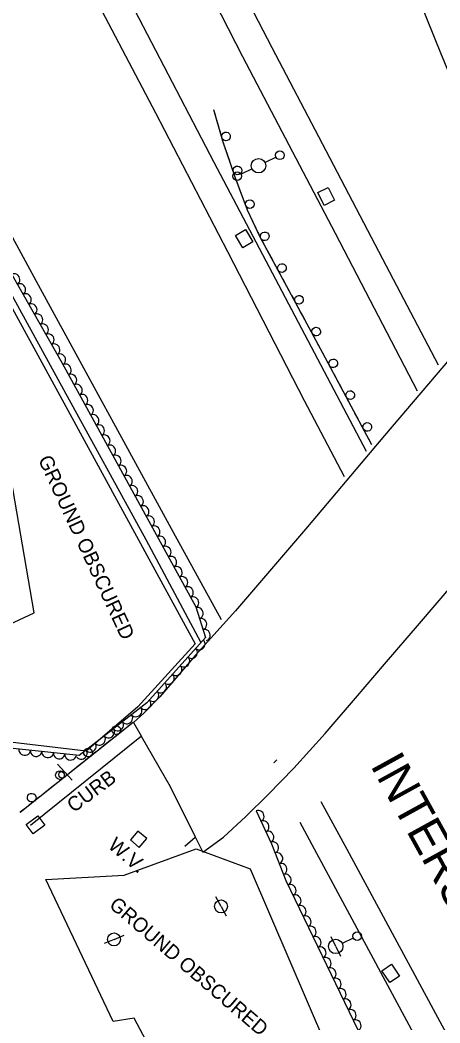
# Model space of a CAD drawing. Extents: x 1722896 to 1754269, y 648279 to 666297.
# Drawn here: x 1726531.3 to 1726676.8, y 656176.2 to 656523.7 of the extents above; entities that cross this region are included whole.
import ezdxf

# ---------------------------------------------------------------- set-up
doc = ezdxf.new("R2010")
doc.units = 0
for name, color, linetype in [('DESIGN - CENTERLINE - Proposed', 7, 'Continuous'), ('DESIGN - CONTOURS - Intermediate with optional Text', 7, 'Continuous'), ('DESIGN - PUBLIC HEARING - Shapes', 7, 'Continuous'), ('DESIGN - SCRATCH - User 1', 7, 'Continuous'), ('DESIGN - SHEET - Linework', 7, 'Continuous'), ('SURVEY - CENTERLINE - Preliminary', 7, 'Continuous'), ('SURVEY - CENTERLINE - Preliminary Text', 7, 'Continuous'), ('SURVEY - DRAINAGE - Natural Features', 7, 'Continuous'), ('SURVEY - DTM - Breaklines', 7, 'Continuous'), ('SURVEY - VEGETATION - Features with Text', 7, 'Continuous')]:
    doc.layers.add(name, color=color, linetype=linetype)

msp = doc.modelspace()

# ---------------------------------------------------------------- linework, layer by layer
at = {"layer": 'DESIGN - CENTERLINE - Proposed'}
for points in [[(1726759.06, 656417.96), (1726748.25, 656445.84), (1726736.09, 656472.32), (1726713.11, 656445.21), (1726685.45, 656412.47), (1726657.63, 656379.77), (1726630.93, 656348.12), (1726605.95, 656318.96), (1726592.17, 656303.59), (1726579.74, 656289.18), (1726574.25, 656283.56), (1726570.61, 656280.27), (1726573.24, 656275.69)], [(1726592.03, 656240.61), (1726594.66, 656235.32), (1726601.78, 656240.58), (1726609.54, 656247.73), (1726617.27, 656255.31), (1726626.14, 656264.48), (1726637.07, 656276.49), (1726647.53, 656288.69), (1726657.61, 656300.45), (1726669.69, 656314.56), (1726687.45, 656335.32), (1726708.15, 656359.67), (1726737.2, 656393.94), (1726751.36, 656410.49), (1726755.84, 656415.9), (1726759.12, 656417.61)], [(1726573.31, 656275.57), (1726583.35, 656258.07), (1726592.03, 656240.61)]]:
    msp.add_lwpolyline(points, dxfattribs=at)
at = {"layer": 'DESIGN - CONTOURS - Intermediate with optional Text'}
msp.add_line((1726572.41, 656239.83), (1726572.41, 656239.83), dxfattribs=at)
msp.add_lwpolyline([(1726572.19, 656242.65), (1726569.59, 656239.61), (1726572.63, 656237.01), (1726575.23, 656240.05), (1726572.19, 656242.65)], dxfattribs=at)
at = {"layer": 'DESIGN - PUBLIC HEARING - Shapes'}
msp.add_line((1726544.34, 656265.81), (1726549.44, 656260.32), dxfattribs=at)
msp.add_circle((1726546.01, 656262.21), 1.25, dxfattribs=at)
at = {"layer": 'DESIGN - SCRATCH - User 1'}
for points in [[(1726653.27, 656376.51), (1726635.44, 656409.82), (1726614.56, 656448.47), (1726610.16, 656457.83), (1726605.88, 656469.24), (1726601.61, 656481.7), (1726598.49, 656492.64)], [(1726599.53, 656489), (1726598.88, 656491.26)], [(1726600.17, 656486.74), (1726599.53, 656489)], [(1726601.92, 656480.79), (1726601.61, 656481.7), (1726600.61, 656485.2)], [(1726603.2, 656477.06), (1726602.44, 656479.28)], [(1726603.97, 656474.83), (1726603.2, 656477.06)], [(1726605.98, 656468.97), (1726605.88, 656469.24), (1726604.48, 656473.32)], [(1726607.37, 656465.27), (1726606.54, 656467.47)], [(1726608.19, 656463.07), (1726607.37, 656465.27)], [(1726610.42, 656457.29), (1726610.16, 656457.83), (1726608.76, 656461.57)], [(1726612.1, 656453.71), (1726611.1, 656455.84)], [(1726613.1, 656451.58), (1726612.1, 656453.71)], [(1726615.87, 656446.04), (1726614.56, 656448.47), (1726613.78, 656450.14)], [(1726617.75, 656442.57), (1726616.63, 656444.64)], [(1726618.87, 656440.5), (1726617.75, 656442.57)], [(1726621.81, 656435.05), (1726619.63, 656439.09)], [(1726623.69, 656431.57), (1726622.57, 656433.64)], [(1726624.81, 656429.5), (1726623.69, 656431.57)], [(1726627.75, 656424.05), (1726625.57, 656428.09)], [(1726629.63, 656420.57), (1726628.51, 656422.64)], [(1726630.75, 656418.5), (1726629.63, 656420.57)], [(1726633.69, 656413.05), (1726631.51, 656417.1)], [(1726635.57, 656409.57), (1726635.44, 656409.82), (1726634.45, 656411.64)], [(1726636.68, 656407.5), (1726635.57, 656409.57)], [(1726639.6, 656402.04), (1726637.43, 656406.09)], [(1726641.47, 656398.55), (1726640.36, 656400.62)], [(1726642.58, 656396.48), (1726641.47, 656398.55)], [(1726645.51, 656391.02), (1726643.33, 656395.07)], [(1726647.37, 656387.53), (1726646.26, 656389.6)], [(1726648.48, 656385.46), (1726647.37, 656387.53)], [(1726651.41, 656379.99), (1726649.23, 656384.05)], [(1726653.27, 656376.51), (1726652.16, 656378.58)], [(1726570.48, 656280.33), (1726531.33, 656249.11)], [(1726570.48, 656280.33), (1726568.64, 656278.86)], [(1726567.39, 656277.86), (1726563.8, 656275)], [(1726562.54, 656274), (1726560.71, 656272.54)], [(1726557.62, 656270.07), (1726554.02, 656267.2)], [(1726560.71, 656272.54), (1726558.87, 656271.07)], [(1726550.93, 656264.74), (1726549.1, 656263.28)], [(1726552.77, 656266.21), (1726550.93, 656264.74)], [(1726547.85, 656262.28), (1726544.25, 656259.41)], [(1726541.16, 656256.95), (1726539.32, 656255.48)], [(1726543, 656258.41), (1726541.16, 656256.95)], [(1726538.07, 656254.49), (1726534.48, 656251.62)], [(1726531.39, 656249.16), (1726531.33, 656249.11)], [(1726533.23, 656250.62), (1726531.39, 656249.16)]]:
    msp.add_lwpolyline(points, dxfattribs=at)
for centre, start, end in [((1726602.69, 656483.38), 309.1999, 309.1901), ((1726606.66, 656471.61), 312.1728, 312.163), ((1726610.98, 656459.93), 313.8135, 313.8037), ((1726616.11, 656448.76), 321.6347, 321.6249), ((1726622.05, 656437.76), 321.6347, 321.6249), ((1726627.99, 656426.76), 321.6347, 321.6249), ((1726633.93, 656415.76), 321.6347, 321.6249), ((1726639.85, 656404.75), 321.4266, 321.4168), ((1726645.75, 656393.73), 321.4266, 321.4168), ((1726651.65, 656382.71), 321.4266, 321.4168), ((1726564.68, 656277.62), 61.8282, 61.8183), ((1726554.9, 656269.83), 61.8282, 61.8183), ((1726545.13, 656262.03), 61.8282, 61.8183), ((1726535.36, 656254.24), 61.8282, 61.8183)]:
    msp.add_arc(centre, 1.5, start, end, dxfattribs=at)
at = {"layer": 'SURVEY - CENTERLINE - Preliminary'}
for points in [[(1726501.58, 656473.16), (1726545.14, 656393.6), (1726591.97, 656307.55), (1726572.18, 656285.66), (1726554.21, 656270.34), (1726519.94, 656274.39)], [(1726506.45, 656304.46), (1726536.19, 656318.24), (1726526.9, 656372.75)], [(1726540.26, 656225.92), (1726567.44, 656227.43), (1726592.38, 656236.54), (1726611.02, 656229.58), (1726637.46, 656167.95)], [(1726608.32, 656107.24), (1726570.92, 656177.84), (1726563.56, 656176.71), (1726540.26, 656225.92)]]:
    msp.add_lwpolyline(points, dxfattribs=at)
at = {"layer": 'SURVEY - CENTERLINE - Preliminary Text'}
for points in [[(1726676.38, 656404.13), (1726658.36, 656438.38), (1726636.1, 656480.78), (1726618.69, 656514.06), (1726599.78, 656550.74), (1726576.8, 656594.64), (1726555.39, 656635.56), (1726536.68, 656671.98), (1726515.38, 656712.52), (1726496.19, 656749.9), (1726476.32, 656788.28), (1726452.93, 656832.72), (1726428.24, 656880.04), (1726407.64, 656919.69), (1726385.46, 656961.83), (1726362.29, 657006.32), (1726344.94, 657039.05), (1726320.6, 657086.5), (1726308.43, 657109.72)], [(1726302.22, 657098.99), (1726335.58, 657033.86), (1726379.19, 656951.04), (1726415.75, 656881.68), (1726444.29, 656826.75), (1726477.18, 656763.56), (1726496.31, 656726.61), (1726533.76, 656654.36), (1726571.36, 656583.59), (1726608.38, 656511.09), (1726640.51, 656449.86), (1726668.91, 656395.2)], [(1726651.4, 656374.16), (1726598.53, 656474.34), (1726558.16, 656552.13), (1726520.73, 656624.6), (1726476.33, 656710.67), (1726438.33, 656782.43), (1726394.85, 656866.27), (1726366.17, 656921.69), (1726329.83, 656991.69), (1726286.74, 657074.5)], [(1726643.74, 656365.44), (1726629.93, 656391.75), (1726603.35, 656443.36), (1726578.36, 656491.4), (1726552.8, 656540.06), (1726525.16, 656593.38), (1726495.87, 656650.11), (1726458.83, 656721.63), (1726419.78, 656796.81), (1726382.86, 656867.28), (1726351.86, 656926.58), (1726310.95, 657005.08), (1726280.81, 657062.96), (1726279.35, 657065.74)], [(1726706.92, 656440.42), (1726704.51, 656446.02), (1726677.14, 656512.28), (1726651.79, 656574.95), (1726629.91, 656628.49), (1726611.08, 656675.78), (1726588.61, 656730.56)], [(1726594.04, 656307.85), (1726575, 656343.58), (1726546.46, 656395.52), (1726512.56, 656457.39), (1726471.09, 656533.91), (1726444, 656587.9), (1726429.49, 656611.33), (1726400.56, 656648.7), (1726380.27, 656669.3), (1726352.31, 656697.89), (1726336.06, 656712.89)], [(1726601.1, 656315.83), (1726584.48, 656346.17), (1726537.68, 656431.83), (1726496.38, 656507.95), (1726475.72, 656546.08), (1726459.42, 656575.74), (1726445.86, 656598.9), (1726433.71, 656617.92), (1726424.18, 656631.58), (1726410.73, 656648.57), (1726395.75, 656666.44), (1726383.11, 656680.2), (1726371.9, 656691.92), (1726357.46, 656706.09)], [(1726534.97, 656244.71), (1726573.42, 656275.68)], [(1726619.31, 656266.29), (1726619.32, 656266.31), (1726620.33, 656267.38)], [(1726619.18, 656266.17), (1726619.2, 656266.19)], [(1726781.43, 655985.97), (1726750.35, 656042.65), (1726715.2, 656107.07), (1726677.74, 656175.07), (1726644.68, 656236.3), (1726635.64, 656252.8)], [(1726628.28, 656245.72), (1726666.89, 656174.03), (1726724.42, 656069.03), (1726766.49, 655990.05), (1726773.86, 655976.54)], [(1726588.44, 656237.48), (1726591.98, 656240.55)]]:
    msp.add_lwpolyline(points, dxfattribs=at)
at = {"layer": 'SURVEY - DRAINAGE - Natural Features'}
for p, q in [((1726637.38, 656462.58), (1726637.38, 656462.58)), ((1726608.98, 656447.92), (1726608.98, 656447.92)), ((1726536.69, 656244.8), (1726536.69, 656244.8)), ((1726659.78, 656193.32), (1726659.78, 656193.32))]:
    msp.add_line(p, q, dxfattribs=at)
for points in [[(1726634.47, 656463.91), (1726638.04, 656465.72), (1726640.29, 656461.26), (1726636.73, 656459.45), (1726634.47, 656463.91)], [(1726605.98, 656449.05), (1726609.42, 656451.09), (1726611.97, 656446.79), (1726608.53, 656444.75), (1726605.98, 656449.05)], [(1726535.89, 656241.7), (1726533.49, 656244.91), (1726537.49, 656247.9), (1726539.89, 656244.7), (1726535.89, 656241.7)], [(1726656.73, 656194.28), (1726660.05, 656196.51), (1726662.83, 656192.35), (1726659.51, 656190.13), (1726656.73, 656194.28)]]:
    msp.add_lwpolyline(points, dxfattribs=at)
at = {"layer": 'SURVEY - DTM - Breaklines'}
for p, q in [((1726620.03, 656476.17), (1726616.21, 656474.31)), ((1726611.71, 656472.13), (1726607.89, 656470.27)), ((1726600.96, 656216.55), (1726599.12, 656219.82)), ((1726600.96, 656216.55), (1726602.8, 656213.28)), ((1726563.88, 656205.1), (1726560.42, 656203.66)), ((1726563.88, 656205.1), (1726567.35, 656206.53)), ((1726640.7, 656202.68), (1726639.09, 656206.06)), ((1726646.79, 656205.57), (1726642.95, 656203.75)), ((1726640.7, 656202.68), (1726642.31, 656199.29))]:
    msp.add_line(p, q, dxfattribs=at)
for centre, radius in [((1726613.96, 656473.22), 2.5), ((1726621.38, 656476.83), 1.5), ((1726606.54, 656469.61), 1.5), ((1726600.96, 656216.55), 2.25), ((1726563.88, 656205.1), 2.25), ((1726648.15, 656206.22), 1.5), ((1726640.7, 656202.68), 2.5)]:
    msp.add_circle(centre, radius, dxfattribs=at)
at = {"layer": 'SURVEY - VEGETATION - Features with Text'}
for points in [[(1726342.54, 656703.21), (1726363.23, 656685.49), (1726406.85, 656641.39), (1726437.49, 656598.7), (1726470.58, 656542.56), (1726504.63, 656477.22), (1726545.9, 656404.78), (1726592.18, 656320.4), (1726595.6, 656309.76), (1726575.29, 656287.11), (1726551.8, 656268.84), (1726519.03, 656272.26)], [(1726613.13, 656249.66), (1726618.49, 656238.23), (1726623.44, 656225.52), (1726648.45, 656173.54), (1726669.96, 656135.14), (1726662.17, 656115.87), (1726667.78, 656108.02), (1726684.83, 656109.25), (1726698.46, 656093.46), (1726716.99, 656069.4), (1726714.11, 656057.16), (1726708.95, 656047.86), (1726692.67, 656045.88), (1726711.98, 656017.88), (1726729.39, 655972.31), (1726755.13, 655969.04), (1726765.46, 655950.44)]]:
    msp.add_lwpolyline(points, dxfattribs=at)
for centre, major_axis in [((1726529.35, 656433.83), (0.99, -1.74)), ((1726531.33, 656430.35), (0.99, -1.74)), ((1726533.31, 656426.88), (0.99, -1.74)), ((1726535.29, 656423.4), (0.99, -1.74)), ((1726537.27, 656419.93), (0.99, -1.74)), ((1726539.25, 656416.45), (0.99, -1.74)), ((1726541.23, 656412.98), (0.99, -1.74)), ((1726543.21, 656409.5), (0.99, -1.74)), ((1726545.19, 656406.03), (0.99, -1.74)), ((1726547.14, 656402.53), (0.96, -1.75)), ((1726549.06, 656399.02), (0.96, -1.75)), ((1726550.98, 656395.52), (0.96, -1.75)), ((1726552.91, 656392.01), (0.96, -1.75)), ((1726554.83, 656388.5), (0.96, -1.75)), ((1726556.75, 656384.99), (0.96, -1.75)), ((1726558.68, 656381.49), (0.96, -1.75)), ((1726560.6, 656377.98), (0.96, -1.75)), ((1726562.52, 656374.47), (0.96, -1.75)), ((1726564.45, 656370.97), (0.96, -1.75)), ((1726566.37, 656367.46), (0.96, -1.75)), ((1726568.29, 656363.95), (0.96, -1.75)), ((1726570.22, 656360.44), (0.96, -1.75)), ((1726572.14, 656356.94), (0.96, -1.75)), ((1726574.06, 656353.43), (0.96, -1.75)), ((1726575.99, 656349.92), (0.96, -1.75)), ((1726577.91, 656346.41), (0.96, -1.75)), ((1726579.83, 656342.91), (0.96, -1.75)), ((1726581.76, 656339.4), (0.96, -1.75)), ((1726583.68, 656335.89), (0.96, -1.75)), ((1726585.6, 656332.39), (0.96, -1.75)), ((1726587.53, 656328.88), (0.96, -1.75)), ((1726589.45, 656325.37), (0.96, -1.75)), ((1726591.37, 656321.86), (0.96, -1.75)), ((1726592.89, 656318.18), (0.61, -1.9)), ((1726594.12, 656314.37), (0.61, -1.9)), ((1726595.34, 656310.57), (0.61, -1.9)), ((1726593.5, 656307.41), (-1.34, -1.49)), ((1726590.83, 656304.44), (-1.34, -1.49)), ((1726588.16, 656301.46), (-1.34, -1.49)), ((1726585.49, 656298.48), (-1.34, -1.49)), ((1726582.81, 656295.5), (-1.34, -1.49)), ((1726577.47, 656289.55), (-1.34, -1.49)), ((1726580.14, 656292.52), (-1.34, -1.49)), ((1726574.71, 656286.66), (-1.58, -1.23)), ((1726571.56, 656284.21), (-1.58, -1.23)), ((1726565.24, 656279.3), (-1.58, -1.23)), ((1726568.4, 656281.75), (-1.58, -1.23)), ((1726562.08, 656276.84), (-1.58, -1.23)), ((1726558.93, 656274.38), (-1.58, -1.23)), ((1726532.93, 656270.81), (-1.99, 0.21)), ((1726536.91, 656270.4), (-1.99, 0.21)), ((1726540.89, 656269.98), (-1.99, 0.21)), ((1726552.61, 656269.47), (-1.58, -1.23)), ((1726555.77, 656271.93), (-1.58, -1.23)), ((1726544.87, 656269.57), (-1.99, 0.21)), ((1726548.85, 656269.15), (-1.99, 0.21)), ((1726613.98, 656247.85), (0.85, -1.81)), ((1726615.68, 656244.23), (0.85, -1.81)), ((1726617.38, 656240.61), (0.85, -1.81)), ((1726618.99, 656236.95), (0.73, -1.86)), ((1726620.45, 656233.22), (0.73, -1.86)), ((1726621.9, 656229.49), (0.73, -1.86)), ((1726623.35, 656225.77), (0.73, -1.86)), ((1726625.06, 656222.15), (0.87, -1.8)), ((1726626.8, 656218.55), (0.87, -1.8)), ((1726628.53, 656214.94), (0.87, -1.8)), ((1726630.26, 656211.34), (0.87, -1.8)), ((1726632, 656207.74), (0.87, -1.8)), ((1726633.73, 656204.13), (0.87, -1.8)), ((1726635.47, 656200.53), (0.87, -1.8)), ((1726637.2, 656196.92), (0.87, -1.8)), ((1726638.93, 656193.32), (0.87, -1.8)), ((1726640.67, 656189.71), (0.87, -1.8)), ((1726642.4, 656186.11), (0.87, -1.8)), ((1726644.13, 656182.5), (0.87, -1.8)), ((1726645.87, 656178.9), (0.87, -1.8)), ((1726647.6, 656175.29), (0.87, -1.8))]:
    msp.add_ellipse(centre, major_axis=major_axis, ratio=0.940188, start_param=0, end_param=3.141593, dxfattribs=at)

# ---------------------------------------------------------------- texts
at = {"layer": 'DESIGN - CONTOURS - Intermediate with optional Text'}
msp.add_text('W.V.', height=5, rotation=319.4354, dxfattribs=at).set_placement((1726561.45, 656237.1))
at = {"layer": 'DESIGN - SCRATCH - User 1'}
msp.add_text('CURB', height=5, rotation=36.8596, dxfattribs=at).set_placement((1726549.95, 656248.84))
at = {"layer": 'DESIGN - SHEET - Linework'}
msp.add_text('INTERSTATE 440', height=12, rotation=298.8454, dxfattribs=at).set_placement((1726652.52, 656265.49))
at = {"layer": 'SURVEY - CENTERLINE - Preliminary'}
for rotation, p in [(294.8923, (1726537.48, 656371.47)), (319.4068, (1726561.86, 656216.5))]:
    msp.add_text('GROUND OBSCURED', height=5, rotation=rotation, dxfattribs=at).set_placement(p)

doc.saveas('drawing.dxf')
